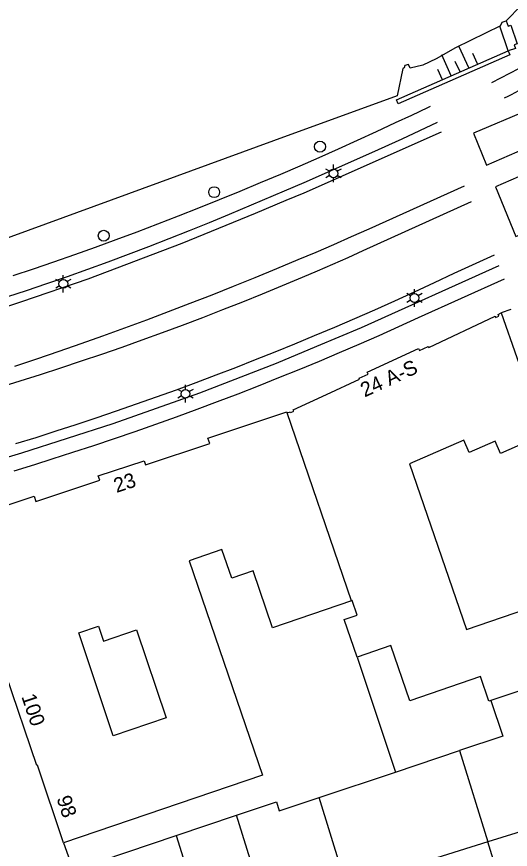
# Model space of a CAD drawing. Extents: x 122462 to 123306, y 485548 to 486417.
# Drawn here: x 122782.5 to 122833, y 485985.5 to 486070.8 of the extents above; entities that cross this region are included whole.
import ezdxf

# ---------------------------------------------------------------- set-up
doc = ezdxf.new("R2010")
doc.units = 0
for name, color, linetype in [('B-WE-IE-MEUBILAIR_WEGMEUBILAIR_VERKEERSBORD-S', 7, 'Continuous'), ('B-WE-VH-KANTOPSLUITING_TROTTOIRBAND_130 150-G', 7, 'Continuous'), ('B-WE-VH-KANTOPSLUITING_TROTTOIRBAND_280 300-G', 7, 'Continuous'), ('B-WE-VW-MARKERING-G', 7, 'Continuous'), ('Level 1', 7, 'Continuous'), ('Level 14', 7, 'Continuous'), ('Level 17', 7, 'Continuous'), ('Level 19', 7, 'Continuous'), ('Level 21', 7, 'Continuous'), ('Level 4', 7, 'Continuous'), ('Level 50', 7, 'Continuous'), ('Level 53', 7, 'Continuous'), ('Level 57', 7, 'Continuous'), ('N werkgrens', 7, 'Continuous')]:
    doc.layers.add(name, color=color, linetype=linetype)

msp = doc.modelspace()

# ---------------------------------------------------------------- linework, layer by layer
at = {"layer": 'B-WE-VH-KANTOPSLUITING_TROTTOIRBAND_130 150-G'}
msp.add_lwpolyline([(122833.802, 486065.467), (122831.029, 486064.009)], dxfattribs=at)
at = {"layer": 'B-WE-VH-KANTOPSLUITING_TROTTOIRBAND_280 300-G'}
msp.add_arc((122819.34, 486089.825), 30.285, 295.45955, 301.63834, dxfattribs=at)
at = {"layer": 'B-WE-VW-MARKERING-G'}
for points in [[(122830.519, 486055.604), (122836.017, 486057.979), (122834.682, 486061.201), (122829.195, 486058.877)], [(122833.523, 486048.298), (122839.024, 486050.7), (122836.938, 486055.759), (122831.452, 486053.381)]]:
    msp.add_lwpolyline(points, close=True, dxfattribs=at)
at = {"layer": 'Level 1'}
for p, q in [((122834.942, 486002.105), (122830.959, 486000.793)), ((122839.046, 485988.913), (122830.659, 485986.304)), ((122830.659, 485986.304), (122816.22, 485981.813))]:
    msp.add_line(p, q, dxfattribs=at)
for points in [[(122810.144, 486030.236), (122810.469, 486030.329), (122810.496, 486030.278), (122810.802, 486030.421), (122810.749, 486030.529), (122814.148, 486032.115), (122817.547, 486033.701), (122817.499, 486033.799), (122818.408, 486034.193), (122818.309, 486034.4), (122823.559, 486036.829), (122823.658, 486036.623), (122824.569, 486037.031), (122824.616, 486036.932), (122831.402, 486040.124), (122831.448, 486039.994), (122831.78, 486040.125), (122831.715, 486040.313), (122832.023, 486040.469)], [(122832.023, 486040.469), (122835.218, 486031.318), (122834.783, 486031.168), (122835.91, 486027.799)], [(122778.531, 486012.302), (122776.545, 486018.298), (122776.439, 486018.259), (122776.179, 486018.999), (122784.249, 486021.699), (122784.429, 486021.17), (122790.969, 486023.36), (122790.82, 486023.779), (122795.499, 486025.34), (122795.63, 486024.92), (122802.215, 486027.109), (122802.039, 486027.64), (122810.11, 486030.329), (122810.144, 486030.236)], [(122835.91, 486027.799), (122831.963, 486026.068), (122831.398, 486027.354), (122828.742, 486026.189), (122828.188, 486027.452), (122822.639, 486025.017), (122828.49, 486008.047), (122840.723, 486012.264)], [(122816.704, 486010.988), (122808.636, 486008.238), (122806.652, 486014.059), (122804.466, 486013.314), (122803.469, 486016.239), (122800.128, 486015.1), (122807.606, 485993.159), (122787.249, 485986.219)], [(122817.279, 486005.235), (122815.971, 486009.068), (122817.296, 486009.52), (122816.786, 486011.016), (122816.704, 486010.988)], [(122787.249, 485986.219), (122784.617, 485994.164), (122784.519, 485994.13), (122781.37, 486003.489), (122781.464, 486003.523), (122780.204, 486007.34), (122779.88, 486007.229), (122778.84, 486010.312)], [(122792.357, 485997.187), (122788.813, 486007.718), (122790.83, 486008.397), (122791.344, 486006.87), (122794.734, 486008.011), (122797.764, 485999.007), (122792.357, 485997.187)], [(122830.959, 486000.793), (122830.768, 486000.73), (122829.911, 486003.238), (122822.671, 486000.767), (122820.743, 486006.417), (122817.279, 486005.235)]]:
    msp.add_lwpolyline(points, dxfattribs=at)
at = {"layer": 'Level 14'}
msp.add_line((122834.059, 486071.948), (122832.534, 486070.377), dxfattribs=at)
msp.add_lwpolyline([(122821.957, 486065.499), (122821.403, 486062.693), (122808.743, 486058.07), (122767.011, 486042.831), (122757.261, 486040.701), (122729.221, 486035.411), (122715.251, 486033.481), (122695.318, 486031.371), (122682.001, 486029.961), (122672.281, 486028.851), (122632.321, 486025.071)], dxfattribs=at)
at = {"layer": 'Level 17'}
for points in [[(122831.963, 486069.853), (122827.36, 486067.609), (122825.36, 486066.479), (122824.02, 486065.829), (122822.73, 486065.529), (122822.53, 486065.909), (122822.16, 486065.789), (122822.1, 486065.566), (122821.957, 486065.499)], [(122832.722, 486067.297), (122832.9, 486066.894), (122821.483, 486061.882), (122821.305, 486062.285), (122832.722, 486067.297)], [(122824.757, 486061.586), (122824.494, 486061.459), (122822.844, 486060.68), (122821.187, 486059.913), (122819.245, 486059.008), (122817.297, 486058.114), (122815.344, 486057.232), (122813.386, 486056.361), (122811.423, 486055.502), (122809.455, 486054.654), (122807.37, 486053.771), (122805.28, 486052.901), (122803.184, 486052.044), (122801.083, 486051.2), (122798.977, 486050.368), (122796.866, 486049.55), (122794.75, 486048.745), (122792.629, 486047.954), (122790.503, 486047.175), (122788.372, 486046.409), (122786.237, 486045.657), (122784.162, 486044.946), (122782.083, 486044.25)], [(122825.462, 486059.949), (122821.87, 486058.255), (122818.749, 486056.855), (122811.83, 486053.789), (122809.813, 486052.932), (122804.21, 486050.549), (122802.158, 486049.7), (122800.099, 486048.866), (122798.035, 486048.046), (122795.965, 486047.241), (122793.889, 486046.45), (122791.808, 486045.675), (122789.721, 486044.913), (122787.629, 486044.167), (122785.532, 486043.436), (122783.43, 486042.719), (122776.71, 486040.579)], [(122825.879, 486058.983), (122811.83, 486052.729), (122810.015, 486051.964), (122806.87, 486050.639), (122799.37, 486047.569), (122789.76, 486043.929), (122782.98, 486041.609), (122774.44, 486038.799)], [(122782.287, 486035.018), (122784.547, 486035.773), (122786.802, 486036.542), (122789.053, 486037.325), (122791.299, 486038.123), (122793.539, 486038.934), (122795.775, 486039.759), (122798.005, 486040.599), (122800.23, 486041.452), (122802.449, 486042.319), (122804.663, 486043.2), (122806.872, 486044.094), (122809.075, 486045.003), (122811.272, 486045.925), (122813.094, 486046.702), (122814.912, 486047.489), (122816.726, 486048.285), (122818.536, 486049.09), (122828.259, 486053.464)], [(122828.957, 486051.846), (122817.877, 486046.813), (122816.327, 486046.12), (122814.773, 486045.435), (122813.215, 486044.759), (122811.654, 486044.091), (122809.628, 486043.24), (122807.596, 486042.402), (122805.558, 486041.579), (122803.514, 486040.77), (122801.464, 486039.976), (122799.41, 486039.196), (122797.349, 486038.431), (122795.283, 486037.68), (122793.213, 486036.943), (122791.137, 486036.221), (122789.055, 486035.514), (122786.969, 486034.821), (122784.879, 486034.143), (122782.783, 486033.48), (122780.683, 486032.832)], [(122831.32, 486046.366), (122827.182, 486044.495), (122825.161, 486043.54), (122823.133, 486042.599), (122821.099, 486041.672), (122819.059, 486040.759), (122817.012, 486039.86), (122814.96, 486038.975), (122812.901, 486038.105), (122810.898, 486037.274), (122808.889, 486036.456), (122806.876, 486035.652), (122804.856, 486034.861), (122802.832, 486034.084), (122800.803, 486033.32), (122798.768, 486032.57), (122796.728, 486031.834), (122794.684, 486031.111), (122792.635, 486030.402), (122790.581, 486029.706), (122788.531, 486029.02), (122786.476, 486028.349), (122784.416, 486027.691), (122782.352, 486027.049)], [(122831.786, 486045.285), (122817.7, 486038.949), (122813.127, 486037.021), (122809.02, 486035.289), (122801.17, 486032.239), (122792.32, 486029.109), (122782.97, 486026.099), (122777.48, 486024.479)], [(122782.22, 486024.305), (122784.339, 486024.959), (122786.088, 486025.521), (122788.223, 486026.204), (122790.352, 486026.901), (122792.477, 486027.614), (122794.597, 486028.341), (122796.712, 486029.083), (122798.821, 486029.839), (122800.926, 486030.61), (122803.025, 486031.396), (122805.118, 486032.196), (122807.206, 486033.011), (122809.288, 486033.84), (122811.364, 486034.683), (122813.435, 486035.541), (122815.473, 486036.402), (122817.505, 486037.277), (122819.532, 486038.166), (122821.552, 486039.069), (122823.566, 486039.986), (122832.354, 486043.969)]]:
    msp.add_lwpolyline(points, dxfattribs=at)
at = {"layer": 'Level 19'}
for p, q in [((122817.279, 486005.235), (122821.212, 485993.467)), ((122821.212, 485993.467), (122827.751, 485995.653)), ((122827.751, 485995.653), (122830.659, 485986.304)), ((122813.406, 485990.858), (122821.212, 485993.467)), ((122816.22, 485981.813), (122813.406, 485990.858)), ((122798.787, 485986.957), (122804.97, 485989.033)), ((122808.009, 485979.259), (122804.97, 485989.033)), ((122788.265, 485983.424), (122798.787, 485986.957))]:
    msp.add_line(p, q, dxfattribs=at)
for points in [[(122830.959, 486000.793), (122832.204, 485997.141), (122827.751, 485995.653)], [(122804.97, 485989.033), (122809.032, 485990.397), (122809.305, 485989.487), (122813.406, 485990.858)], [(122798.787, 485986.957), (122802.074, 485976.387), (122801.986, 485976.36)]]:
    msp.add_lwpolyline(points, dxfattribs=at)
at = {"layer": 'Level 21'}
for points in [[(122832.722, 486067.297), (122831.91, 486069.724), (122831.963, 486069.853)], [(122831.963, 486069.853), (122832.124, 486070.244), (122832.534, 486070.377)], [(122832.534, 486070.377), (122832.723, 486069.818), (122833.01, 486069.915), (122833.646, 486068.025), (122833.359, 486067.928), (122833.487, 486067.548), (122832.722, 486067.297)]]:
    msp.add_lwpolyline(points, dxfattribs=at)
at = {"layer": 'Level 4'}
for p, q in [((122816.704, 486010.988), (122810.144, 486030.236)), ((122834.226, 485974.838), (122830.659, 485986.304))]:
    msp.add_line(p, q, dxfattribs=at)
at = {"layer": 'Level 50'}
for p, q in [((122814.48, 486054.974), (122814.09, 486055.199)), ((122814.87, 486055.199), (122814.87, 486055.649)), ((122815.649, 486055.199), (122815.259, 486054.974)), ((122814.48, 486054.524), (122814.09, 486054.299)), ((122814.87, 486053.849), (122814.87, 486054.299)), ((122815.649, 486054.299), (122815.259, 486054.524)), ((122787.24, 486043.899), (122787.24, 486044.349)), ((122786.85, 486043.674), (122786.46, 486043.899)), ((122786.85, 486043.224), (122786.46, 486042.999)), ((122788.019, 486043.899), (122787.629, 486043.674)), ((122788.019, 486042.999), (122787.629, 486043.224)), ((122787.24, 486042.549), (122787.24, 486042.999)), ((122822.76, 486042.224), (122822.37, 486042.449)), ((122823.15, 486042.449), (122823.15, 486042.899)), ((122823.929, 486042.449), (122823.539, 486042.224)), ((122822.76, 486041.774), (122822.37, 486041.549)), ((122823.15, 486041.099), (122823.15, 486041.549)), ((122823.929, 486041.549), (122823.539, 486041.774)), ((122799.73, 486032.639), (122799.73, 486033.089)), ((122799.34, 486032.414), (122798.95, 486032.639)), ((122800.509, 486032.639), (122800.119, 486032.414)), ((122799.34, 486031.964), (122798.95, 486031.739)), ((122799.73, 486031.289), (122799.73, 486031.739)), ((122800.509, 486031.739), (122800.119, 486031.964))]:
    msp.add_line(p, q, dxfattribs=at)
for centre in [(122814.87, 486054.749), (122787.24, 486043.449), (122823.15, 486041.999), (122799.73, 486032.189)]:
    msp.add_circle(centre, 0.45, dxfattribs=at)
at = {"layer": 'Level 53'}
for centre in [(122813.49, 486057.489), (122802.67, 486052.829), (122791.38, 486048.369)]:
    msp.add_circle(centre, 0.56, dxfattribs=at)
at = {"layer": 'Level 57'}
for p, q in [((122828.716, 486065.557), (122827.736, 486067.696)), ((122826.923, 486064.735), (122825.943, 486066.875)), ((122829.613, 486065.967), (122829.123, 486067.037)), ((122826.027, 486064.325), (122825.537, 486065.394)), ((122827.82, 486065.146), (122827.33, 486066.216))]:
    msp.add_line(p, q, dxfattribs=at)
at = {"layer": 'N werkgrens'}
for p, q in [((122833.02, 486040.802), (122832.023, 486040.469)), ((122787.249, 485986.219), (122788.265, 485983.424))]:
    msp.add_line(p, q, dxfattribs=at)

# ---------------------------------------------------------------- texts
at = {"layer": 'B-WE-IE-MEUBILAIR_WEGMEUBILAIR_VERKEERSBORD-S'}
for s, rotation, p in [('24 A-S', 24.82841, (122818.064, 486031.808)), ('23', 18.4826, (122792.69, 486022.031)), ('100', 288.60102, (122782.934, 486001.195)), ('98', 288.32606, (122786.533, 485990.771))]:
    msp.add_text(s, height=1.5, rotation=rotation, dxfattribs=at).set_placement(p)

doc.saveas('drawing.dxf')
